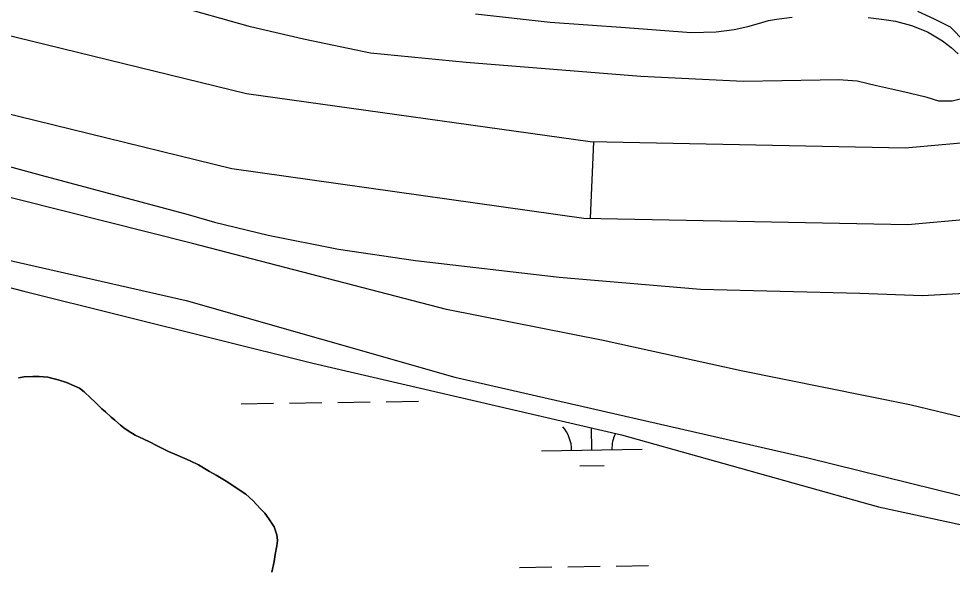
# Model space of a CAD drawing. Extents: x 3767014 to 3805179, y 361544 to 387384.
# Drawn here: x 3784549 to 3785476, y 375742 to 376289 of the extents above; entities that cross this region are included whole.
import ezdxf

# ---------------------------------------------------------------- set-up
doc = ezdxf.new("R2010")
doc.units = 0
for name, color, linetype in [('V-LEVE-TOET', 7, 'Continuous'), ('V-RIVR-EDGE', 7, 'Continuous'), ('V-ROAD-CNTR', 7, 'Continuous'), ('V-SITE-VEGE', 7, 'Continuous'), ('V-TOPO-SHOR', 7, 'Continuous'), ('V-WETL-SWMP', 7, 'Continuous')]:
    doc.layers.add(name, color=color, linetype=linetype)

msp = doc.modelspace()

# ---------------------------------------------------------------- linework, layer by layer
at = {"layer": 'V-LEVE-TOET'}
for points in [[(3787186.319, 375478.398), (3786818.461, 375568.043), (3786397.534, 375672.417), (3785845.014, 375804.23), (3785583.443, 375869.758), (3785433.364, 375905.693), (3785265.854, 375939.403), (3785128.99, 375969.649), (3784973.43, 376000.38), (3784721.209, 376065.668), (3784419.817, 376141.575), (3784163.622, 376208.303), (3783902.121, 376276.501)], [(3784046.87, 376172.172), (3784195.684, 376138.945), (3784429.209, 376074.138), (3784714.852, 376009.325), (3784981.489, 375932.976), (3785332.223, 375853.126), (3785609.75, 375784.514), (3785807.495, 375731.318), (3785941.618, 375698.468), (3786194.079, 375642.529), (3786695.032, 375532.086), (3787011.082, 375454.465), (3787230.226, 375402.054), (3787260.735, 375393.252), (3787268.577, 375386.369), (3787317.397, 375310.277), (3787345.85, 375273.465), (3787371.802, 375243.398), (3787412.033, 375196.929), (3787589.697, 374986.562)]]:
    msp.add_lwpolyline(points, dxfattribs=at)
at = {"layer": 'V-RIVR-EDGE'}
msp.add_spline([(3785266.865, 377529.211), (3785342.8, 377494.248), (3785391.258, 377467.439), (3785439.72, 377442.249), (3785475.246, 377418.707), (3785525.316, 377389.469), (3785575.383, 377359.422), (3785621.413, 377331.811), (3785722.351, 377269.288), (3785796.661, 377231.094), (3785852.385, 377199.415), (3785928.324, 377166.069), (3785964.678, 377149.804), (3786028.506, 377124.576), (3786060.018, 377113.175), (3786092.316, 377092.068), (3786117.34, 377073.405), (3786135.083, 377053.143), (3786154.458, 377039.347), (3786176.258, 377024.735), (3786206.946, 377006.867), (3786256.211, 376979.248), (3786328.098, 376942.677), (3786374.949, 376919.917), (3786491.265, 376862.208), (3786553.467, 376833.749), (3786619.713, 376805.279), (3786729.589, 376759.718), (3786796.656, 376736.099), (3786845.136, 376718.187), (3786867.767, 376712.469), (3787003.51, 376661.992), (3787089.16, 376631.048), (3787163.496, 376603.367), (3787230.559, 376578.13), (3787257.223, 376568.359), (3787300.044, 376551.27), (3787354.992, 376532.533), (3787409.127, 376512.181), (3787544.074, 376466.558), (3787612.756, 376442.126), (3787657.197, 376425.841), (3787730.724, 376398.162), (3787781.63, 376380.244), (3787834.96, 376361.511), (3787891.524, 376341.961), (3787940, 376322.432), (3787998.976, 376297.215), (3788050.697, 376281.721), (3788117.768, 376259.719), (3788176.757, 376240.164), (3788221.198, 376223.879), (3788259.981, 376209.226), (3788406.252, 376164.383), (3788541.215, 376125.23), (3788606.67, 376104.041), (3788679.39, 376077.173), (3788748.889, 376055.974), (3788871.693, 376005.528), (3788969.454, 375966.467), (3789047.013, 375933.926), (3789119.723, 375903.014), (3789155.253, 375881.09), (3789182.716, 375867.274), (3789214.225, 375854.256), (3789257.04, 375834.74), (3789281.286, 375828.21), (3789303.105, 375821.686), (3789328.955, 375809.491), (3789367.724, 375789.177), (3789414.577, 375767.225), (3789468.708, 375745.255), (3789509.105, 375728.981), (3789555.157, 375710.266), (3789585.849, 375694.015), (3789620.578, 375675.328), (3789681.97, 375646.062), (3789753.859, 375610.3), (3789792.633, 375591.603), (3789842.712, 375566.408), (3789897.64, 375539.584), (3789938.019, 375516.03), (3789968.727, 375506.25), (3790004.289, 375497.265), (3790030.972, 375494.773), (3790047.128, 375487.455), (3790077.007, 375469.589), (3790124.633, 375433.077), (3790192.442, 375382.768), (3790252.165, 375332.478), (3790290.91, 375302.459), (3790337.741, 375271.611), (3790406.357, 375220.491), (3790469.329, 375175.855), (3790570.248, 375106.054), (3790647.751, 375050.868), (3790691.367, 375028.115), (3790744.667, 374997.251), (3790806.838, 374955.852), (3790873.863, 374915.249), (3790932, 374877.903), (3791002.231, 374825.97), (3791052.265, 374782.175), (3791082.927, 374753.793), (3791131.331, 374705.149), (3791170.05, 374664.616), (3791192.631, 374638.681), (3791220.891, 374620.01), (3791288.67, 374557.569), (3791322.577, 374533.223), (3791362.944, 374504.817), (3791396.042, 374480.473), (3791434.785, 374449.645), (3791482.407, 374411.517), (3791534.052, 374365.291), (3791646.192, 374254.216), (3791707.514, 374196.644), (3791738.968, 374161.791), (3791773.65, 374123.694), (3791803.497, 374092.888), (3791829.321, 374070.18), (3791830.912, 374059.662), (3791837.316, 374032.958), (3791849.409, 374017.562), (3791884.123, 373992.405), (3791930.977, 373971.262), (3791954.393, 373955.838), (3791993.134, 373924.202), (3792026.979, 373874.785), (3792047.912, 373836.722), (3792063.186, 373799.482), (3792086.509, 373746.857), (3792112.249, 373690.181), (3792141.261, 373648.864), (3792158.993, 373624.558), (3792177.552, 373607.528), (3792214.702, 373586.409), (3792255.083, 373563.665), (3792301.119, 373538.48), (3792346.34, 373510.871), (3792382.671, 373485.71), (3792422.225, 373455.689), (3792479.537, 373411.875), (3792548.144, 373356.711), (3792619.168, 373298.307), (3792672.431, 373252.077), (3792709.534, 373212.357), (3792750.656, 373162.113), (3792839.385, 373068.08), (3792888.572, 373008.92), (3792945.027, 372945.699), (3792999.062, 372884.91), (3793053.898, 372820.884), (3793149.89, 372720.363), (3793208.761, 372653.092), (3793261.195, 372598.777), (3793315.232, 372538.796), (3793358.792, 372493.399), (3793409.592, 372432.618), (3793462.809, 372367.787), (3793498.283, 372323.219), (3793536.997, 372280.26), (3793578.124, 372232.443), (3793604.724, 372196.792), (3793668.438, 372125.466), (3793703.128, 372090.604), (3793760.41, 372034.66), (3793806.384, 371984.404), (3793839.438, 371942.268), (3793939.427, 371823.136), (3793981.333, 371763.186), (3794029.674, 371688.662), (3794050.609, 371651.408), (3794073.177, 371620.62), (3794178.796, 371488.535), (3794237.625, 371404.28), (3794268.243, 371358.106), (3794301.293, 371314.353), (3794332.724, 371269.794), (3794395.613, 371192), (3794429.476, 371149.862), (3794472.201, 371093.953), (3794523.788, 371024.274), (3794601.175, 370922.181), (3794640.679, 370871.942), (3794687.421, 370805.509), (3794733.389, 370752.828), (3794829.339, 370635.323), (3794895.463, 370557.521), (3794959.948, 370470.826), (3795013.158, 370403.569), (3795070.394, 370329.023), (3795159.854, 370203.448), (3795225.98, 370126.454), (3795296.13, 370041.363), (3795379.18, 369940.065), (3795459.001, 369841.201), (3795508.163, 369772.337), (3795554.103, 369708.333), (3795661.315, 369566.538), (3795715.338, 369500.897), (3795762.105, 369444.169), (3795798.366, 369390.703), (3795915.247, 369234.327), (3795963.601, 369165.465), (3796028.082, 369077.153), (3796043.387, 369052.853), (3796054.672, 369037.459), (3796077.242, 369007.48), (3796148.213, 368927.239), (3796183.677, 368878.627), (3796226.382, 368814.631), (3796275.531, 368740.105), (3796314.222, 368688.25), (3796353.714, 368633.158), (3796401.268, 368567.533), (3796456.873, 368487.33), (3796513.292, 368409.551), (3796545.533, 368365.8), (3796626.113, 368246.716), (3796670.449, 368188.377), (3796704.298, 368140.578), (3796751.041, 368074.145), (3796787.308, 368023.105), (3796838.907, 367958.278), (3796844.528, 367942.09), (3796845.295, 367925.104), (3796846.094, 367921.059), (3796852.559, 367919.425), (3796863.071, 367918.59), (3796875.166, 367904.003), (3796903.398, 367874.01), (3796931.629, 367844.017), (3796952.579, 367812.424), (3796982.392, 367767.87), (3797007.371, 367730.606), (3797037.194, 367690.095), (3797062.185, 367657.684), (3797075.869, 367631.77), (3797095.223, 367609.078), (3797126.665, 367569.372), (3797156.484, 367527.244), (3797212.099, 367451.085), (3797254.808, 367388.706), (3797302.183, 367327.228)], degree=3, dxfattribs=at)
at = {"layer": 'V-ROAD-CNTR'}
for points in [[(3781024.064, 377181.874), (3782103.095, 376901.737), (3783125.867, 376635.05), (3783632.271, 376503.269), (3784300.857, 376330.748), (3784774.683, 376214.67), (3785115.839, 376166.789), (3785428.83, 376160.677), (3785753.101, 376189.722), (3786087.229, 376228.809), (3786382.427, 376263.203), (3786684.54, 376278.671)], [(3781004.982, 377108.375), (3782083.974, 376828.248), (3783106.725, 376561.567), (3783613.223, 376429.761), (3784282.336, 376257.104), (3784760.335, 376140.004), (3785109.799, 376090.957), (3785431.484, 376084.675), (3785760.901, 376114.181), (3786096.035, 376153.386), (3786388.769, 376187.494), (3786688.423, 376202.836)], [(3785116.258, 376090.831), (3785119.779, 376166.712)]]:
    msp.add_lwpolyline(points, dxfattribs=at)
at = {"layer": 'V-SITE-VEGE'}
msp.add_lwpolyline([(3786115.788, 376301.636), (3786111.557, 376280.382), (3786101.039, 376272.366), (3786090.252, 376268.223), (3786072.823, 376263.699), (3786043.207, 376257.832), (3786002.925, 376252.609), (3785883.248, 376239.297), (3785765.646, 376220.775), (3785650.507, 376204.957), (3785528.723, 376202.747), (3785522.073, 376209.179), (3785518.782, 376217.183), (3785515.012, 376228.146), (3785510.459, 376237.286), (3785505.109, 376244.055), (3785497.1, 376254.94), (3785487.626, 376266.05), (3785473.626, 376280.221), (3785457.997, 376288.359), (3785441.247, 376295.789)], dxfattribs=at)
at = {"layer": 'V-TOPO-SHOR'}
for points in [[(3783619.788, 376383.536), (3783737.46, 376354.727), (3783902.279, 376311.629), (3784046.065, 376274.226), (3784197.308, 376233.135), (3784405.295, 376178.613), (3784570.986, 376133.649), (3784716.748, 376094.356), (3784743.079, 376087.049), (3784796.336, 376074.077), (3784865.953, 376059.948), (3784942.649, 376048.95), (3785085.315, 376032.388), (3785225.521, 376020.493), (3785383.61, 376016.426), (3785445.978, 376014.085), (3785512.001, 376017.726), (3785558.001, 376023.356), (3785575.503, 376023.643), (3785593.864, 376014.331), (3785609.345, 376003.398)], [(3785487.511, 376209.902), (3785475.34, 376207.031), (3785462.288, 376207.05), (3785450.598, 376210.533), (3785432.881, 376214.809), (3785418.319, 376218.049), (3785400.274, 376222.016), (3785380.974, 376226.651), (3785362.546, 376228.08), (3785344.395, 376227.91), (3785268.266, 376226.368), (3785166.206, 376231.542), (3784992.737, 376245.237), (3784897.789, 376254.684), (3784831.291, 376268.492), (3784778.756, 376280.669), (3784700.999, 376302.406)], [(3785002.26, 376293.7), (3785076.226, 376285.431), (3785151.217, 376279.997), (3785216.356, 376275.139), (3785241.204, 376275.772), (3785259.096, 376278.179), (3785272.539, 376281.015), (3785283.119, 376283.927), (3785293.064, 376286.854), (3785301.059, 376288.24), (3785316.714, 376290.385)], [(3785392.154, 376290.035), (3785408.022, 376288.036), (3785419.116, 376286.158), (3785434.925, 376281.931), (3785451.003, 376275.787), (3785465.735, 376266.812), (3785474.48, 376260.22), (3785481.322, 376253.996)], [(3784548.343, 375932.327), (3784553.889, 375933.365), (3784562.577, 375933.93), (3784568.879, 375933.769), (3784577.535, 375933.152), (3784581.06, 375932.273), (3784587.716, 375930.525), (3784595.927, 375927.948), (3784603.725, 375924.593), (3784608.786, 375922.099), (3784613.421, 375918.431), (3784619.974, 375912.746), (3784624.59, 375908.289), (3784631.125, 375901.816), (3784634.591, 375898.572), (3784640.366, 375893.298), (3784643.842, 375890.451), (3784649.627, 375885.573), (3784653.103, 375882.722), (3784657.364, 375879.855), (3784664.354, 375875.732), (3784672.919, 375871.571), (3784679.151, 375868.65), (3784685.373, 375865.337), (3784697.442, 375859.508), (3784706.017, 375855.74), (3784718.884, 375850.284), (3784727.056, 375846.133), (3784737.923, 375839.546), (3784744.527, 375835.827), (3784756.174, 375828.827), (3784763.537, 375823.908), (3784774, 375816.936), (3784780.939, 375810.846), (3784788.604, 375802.371), (3784792.836, 375798.32), (3784797.028, 375792.694), (3784802.338, 375784.674), (3784804.894, 375776.724), (3784805.539, 375771.188), (3784805.005, 375765.683), (3784803.207, 375757.059), (3784802.244, 375750.382), (3784800.002, 375739.796)]]:
    msp.add_lwpolyline(points, dxfattribs=at)
at = {"layer": 'V-WETL-SWMP'}
for p, q in [((3784769.587, 375906.768), (3784801.584, 375907.213)), ((3784817.582, 375907.435), (3784849.579, 375907.88)), ((3784865.578, 375908.102), (3784897.575, 375908.546)), ((3784913.573, 375908.768), (3784945.57, 375909.213)), ((3785117.574, 375860.855), (3785117.269, 375882.822)), ((3785067.579, 375860.161), (3785167.569, 375861.55)), ((3785105.79, 375845.259), (3785129.787, 375845.593)), ((3785045.777, 375744.415), (3785077.774, 375744.859)), ((3785093.772, 375745.082), (3785125.769, 375745.526)), ((3785141.767, 375745.748), (3785173.764, 375746.193))]:
    msp.add_line(p, q, dxfattribs=at)
for points in [[(3784054.042, 376146.314), (3784089.42, 376136.402), (3784292.731, 376085.784), (3784553.746, 376018.303), (3784840.544, 375946.971), (3785147.228, 375875.876), (3785402.328, 375804.421), (3785707.085, 375738.628), (3785948.408, 375678.405), (3786214.076, 375616.806), (3786505.122, 375550.24), (3786780.037, 375490.841), (3787064.384, 375419.008)], [(3784800.002, 375739.797), (3784802.245, 375750.382), (3784803.206, 375757.059), (3784805.004, 375765.684), (3784805.54, 375771.189), (3784804.894, 375776.724), (3784802.339, 375784.674), (3784797.027, 375792.694), (3784792.836, 375798.32), (3784788.604, 375802.371), (3784780.939, 375810.846), (3784774, 375816.937), (3784763.537, 375823.908), (3784756.174, 375828.827), (3784744.528, 375835.828), (3784737.923, 375839.546), (3784727.055, 375846.132), (3784718.884, 375850.284), (3784706.017, 375855.74), (3784697.442, 375859.508), (3784685.372, 375865.337), (3784679.151, 375868.651), (3784672.919, 375871.57), (3784664.354, 375875.732), (3784657.365, 375879.854), (3784653.103, 375882.723), (3784649.628, 375885.572), (3784643.841, 375890.451), (3784640.367, 375893.299), (3784634.59, 375898.572), (3784631.125, 375901.815), (3784624.591, 375908.29), (3784619.975, 375912.745), (3784613.421, 375918.432), (3784608.785, 375922.099), (3784603.725, 375924.594), (3784595.927, 375927.948), (3784587.716, 375930.525), (3784581.06, 375932.273), (3784577.535, 375933.152), (3784568.879, 375933.769), (3784562.576, 375933.931), (3784553.889, 375933.366), (3784548.344, 375932.326)]]:
    msp.add_lwpolyline(points, dxfattribs=at)
for centre, start, end in [((3785062.33, 375860.563), 0.024037, 41.567696), ((3785172.805, 375862.097), 154.41782, 181.567693)]:
    msp.add_arc(centre, 35.246, start, end, dxfattribs=at)

doc.saveas('drawing.dxf')
